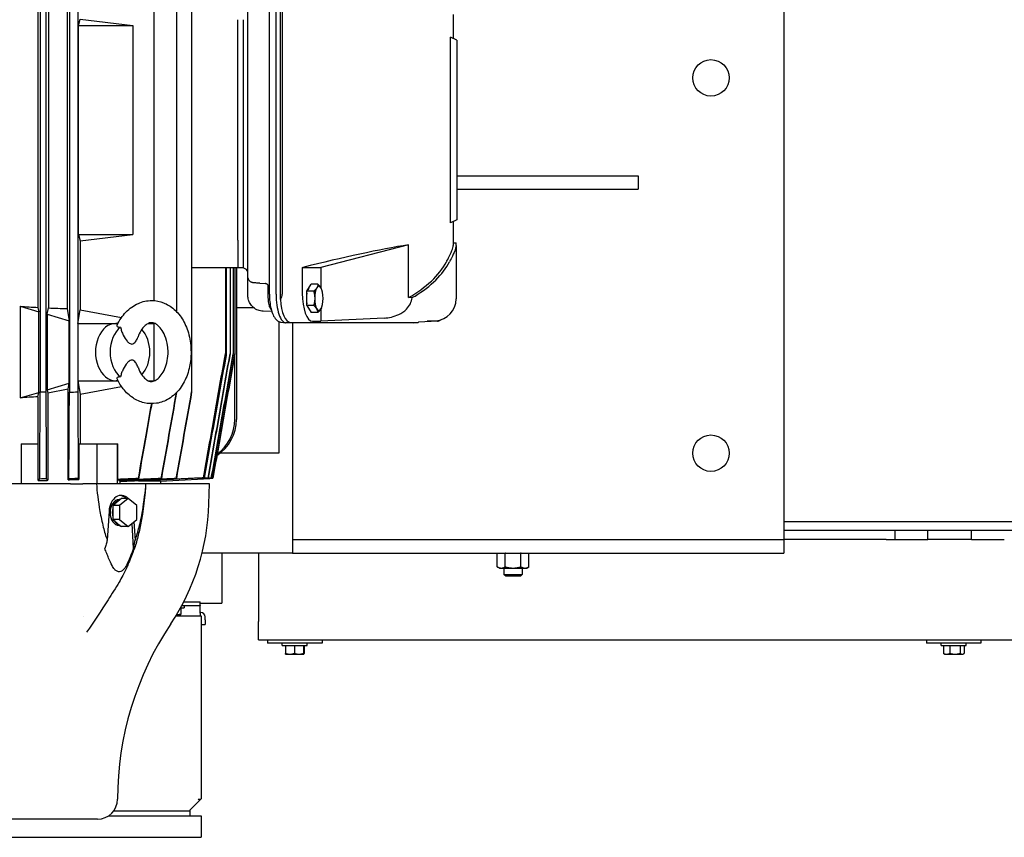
# Model space of a CAD drawing. Header units: inches. Extents: x 24 to 1128, y -69 to 748.
# Tile 298 of 656: x 423 to 450, y 580 to 603. Entities that reach past the tile are written whole.
import ezdxf

# ---------------------------------------------------------------- set-up
doc = ezdxf.new("R2010")
doc.units = ezdxf.units.IN
doc.header["$LTSCALE"] = 32
doc.header["$MEASUREMENT"] = 0
doc.layers.add('Dimension (ANSI)', color=7, linetype='Continuous', lineweight=25)
doc.layers.add('Visible (ANSI)', color=7, linetype='Continuous', lineweight=30)
doc.styles.add('Note Text (ANSI)', font='tahoma.ttf')
doc.dimstyles.new('SB Fraction-16 (ANSI)', dxfattribs={"dimscale": 32, "dimtxt": 0.125, "dimasz": 0.098425, "dimexe": 0.125, "dimexo": 0.0625, "dimgap": 0.031496, "dimtad": 0, "dimtih": 1, "dimtoh": 1, "dimdec": 4, "dimrnd": 1e-08, "dimzin": 0, "dimdsep": 46, "dimlunit": 5, "dimtxsty": 'Note Text (ANSI)', "dimcen": 0.09, "dimdle": 0.393701, "dimclrd": 256, "dimclre": 256, "dimclrt": 256, "dimadec": 0, "dimazin": 3, "dimtfac": 0.96, "dimtofl": 0, "dimtmove": 0, "dimatfit": 3, "dimfxl": 1, "dimfrac": 2, "dimtolj": 1, "dimtzin": 12, "dimlwd": -1, "dimlwe": -1, "dimarcsym": 0})

# ---------------------------------------------------------------- blocks, each defined once
blk = doc.blocks.new('*D18')
at = {"layer": 'Defpoints', "color": 0, "transparency": 16777216}
for p in [(496.281, 687.669), (344.474, 549.669), (496.281, 549.669)]:
    blk.add_point(p, dxfattribs=at)
at = {"layer": 'Dimension (ANSI)', "transparency": 16777216}
for p, q in [((494.281, 687.669), (340.474, 687.669)), ((344.474, 684.519), (344.474, 621.768)), ((344.474, 552.818), (344.474, 615.569)), ((494.281, 549.669), (340.474, 549.669))]:
    blk.add_line(p, q, dxfattribs=at)
for points in [[(343.949, 684.519), (344.999, 684.519), (344.474, 687.669)], [(343.949, 552.818), (344.999, 552.818), (344.474, 549.669)]]:
    blk.add_solid(points, dxfattribs=at)
at = {"layer": 'Dimension (ANSI)', "transparency": 16777216, "insert": (340.372, 620.76), "char_height": 4, "attachment_point": 1, "style": 'Note Text (ANSI)'}
blk.add_mtext('\\A1;138', dxfattribs=at)

msp = doc.modelspace()

# ---------------------------------------------------------------- linework, layer by layer
at = {"layer": 'Visible (ANSI)'}
for p, q in [((443.96813, 609.41853), (443.96813, 588.04353)), ((423.53656, 606.87142), (423.53656, 592.47548)), ((423.68863, 606.86734), (423.68863, 592.47956)), ((424.33797, 606.87692), (424.33797, 592.46998)), ((427.28484, 606.86734), (427.28484, 594.68036)), ((427.69693, 606.86727), (427.69693, 592.47963)), ((424.56608, 604.98841), (424.56608, 594.35849)), ((426.65592, 604.98841), (426.65592, 594.98664)), ((423.47168, 604.54823), (423.47168, 594.79867)), ((423.7609, 604.56294), (423.7609, 594.78396)), ((424.27271, 604.57876), (424.27271, 594.76814)), ((430.13552, 595.01697), (430.13552, 604.32993)), ((429.83449, 595.16558), (429.83449, 604.18133)), ((430.01677, 595.16558), (430.01677, 604.18133)), ((430.18651, 604.1812), (430.18651, 595.1657)), ((429.24372, 595.64059), (429.24372, 603.70631)), ((424.58623, 602.54747), (424.6366, 602.72103)), ((424.6366, 602.72103), (426.079, 602.54747)), ((428.96813, 596.64275), (428.96813, 602.70415)), ((429.11503, 602.70415), (429.11503, 596.64275)), ((434.88601, 602.84494), (434.88601, 602.1892)), ((424.58623, 596.79944), (424.58623, 602.54747)), ((424.58623, 602.54747), (426.079, 602.54747)), ((426.079, 602.54747), (426.079, 596.79944)), ((434.80739, 597.12104), (434.80739, 602.22586)), ((434.98444, 602.1433), (434.80739, 602.22586)), ((434.98444, 602.1433), (434.98444, 597.2036)), ((434.98444, 598.41853), (439.96813, 598.41853)), ((439.96813, 598.41853), (439.96813, 598.04353)), ((434.98444, 598.04353), (439.96813, 598.04353)), ((434.98444, 597.2036), (434.80739, 597.12104)), ((434.88601, 597.1577), (434.88601, 596.50196)), ((424.58623, 596.79944), (424.6366, 596.62587)), ((424.58623, 596.79944), (426.079, 596.79944)), ((424.6366, 596.62587), (426.079, 596.79944)), ((424.6366, 596.62587), (424.6366, 594.72773)), ((428.96813, 596.64275), (428.96813, 596.50534)), ((428.96813, 596.50534), (428.96813, 595.89392)), ((433.65443, 596.51917), (431.24786, 595.89392)), ((433.65443, 595.06896), (433.65443, 596.51917)), ((434.88601, 596.57029), (434.96475, 596.57029)), ((434.96475, 596.50196), (434.96475, 596.57029)), ((434.96475, 596.50196), (434.96475, 595.11483)), ((427.69693, 595.89392), (428.96813, 595.89392)), ((428.62577, 595.89392), (428.62577, 593.53059)), ((428.64302, 595.89392), (428.64302, 593.48096)), ((428.75247, 595.89392), (428.75247, 593.52622)), ((428.84024, 595.89392), (428.84024, 593.52304)), ((428.88394, 595.89392), (428.88394, 593.52127)), ((428.92876, 595.89392), (428.92876, 591.7207)), ((428.96813, 595.89392), (428.96813, 595.88171)), ((429.11503, 595.88171), (428.96813, 595.88171)), ((429.17176, 595.85762), (429.11503, 595.88171)), ((430.73805, 595.89392), (430.75216, 595.89747)), ((430.73805, 595.89392), (431.24786, 595.89392)), ((430.73805, 595.89392), (430.73805, 595.19286)), ((431.24786, 595.89392), (431.24786, 595.34336)), ((429.24372, 595.12565), (429.24372, 595.64059)), ((429.56718, 595.4628), (429.72742, 595.45375)), ((429.80426, 595.0666), (429.80426, 595.36723)), ((430.86532, 595.24067), (430.97978, 595.43388)), ((431.16626, 595.43388), (430.97978, 595.43388)), ((431.26651, 595.30724), (431.26512, 595.31054)), ((430.86532, 594.85426), (430.86532, 595.24067)), ((431.05181, 595.24067), (430.86532, 595.24067)), ((433.7545, 595.06396), (433.65443, 595.06896)), ((434.96475, 595.11483), (434.96475, 595.02999)), ((422.98279, 594.83167), (422.98279, 592.31051)), ((422.98279, 594.83167), (423.49296, 594.6792)), ((423.47168, 594.79867), (423.49296, 594.6792)), ((423.7275, 594.60911), (423.7609, 594.78396)), ((424.27271, 594.76814), (424.33327, 594.42807)), ((428.92876, 594.79353), (429.39834, 594.79353)), ((430.86532, 594.85426), (430.97978, 594.66105)), ((431.05181, 594.85426), (430.86532, 594.85426)), ((431.26651, 594.7877), (431.26512, 594.7844)), ((423.49296, 592.46298), (423.49296, 594.6792)), ((423.7275, 594.60911), (423.7275, 592.53307)), ((423.7275, 594.60911), (424.33327, 594.42807)), ((424.56608, 594.35849), (424.6366, 594.72773)), ((424.6366, 594.72773), (425.77004, 594.52048)), ((429.90075, 594.68252), (429.66175, 594.69157)), ((431.16626, 594.66105), (430.97978, 594.66105)), ((431.24786, 594.75157), (431.24786, 594.41849)), ((432.98483, 594.50676), (431.24786, 594.41849)), ((424.33327, 592.71411), (424.33327, 594.42807)), ((424.56608, 594.35849), (425.611, 594.35849)), ((424.56608, 594.35849), (424.56608, 592.78369)), ((425.611, 594.35849), (425.67174, 594.35849)), ((425.67073, 594.35655), (425.62558, 594.35822)), ((426.5041, 594.35849), (426.65592, 594.35849)), ((426.56071, 594.3759), (426.65592, 594.35849)), ((426.65592, 594.36743), (426.65592, 594.35849)), ((426.65592, 594.35849), (426.65592, 592.78369)), ((430.09313, 594.4109), (430.09313, 590.79353)), ((430.15998, 594.39171), (430.27578, 594.37875)), ((433.79822, 594.37818), (430.28608, 594.37818)), ((430.41201, 594.38858), (433.9249, 594.38858)), ((430.46813, 594.37818), (430.46813, 588.04353)), ((431.01951, 594.41849), (431.24786, 594.41849)), ((434.45635, 594.41864), (433.93015, 594.38872)), ((434.16829, 594.41849), (434.40325, 594.43301)), ((434.45111, 594.41849), (434.16829, 594.41849)), ((428.62577, 593.52815), (428.62577, 593.53059)), ((428.75247, 593.52444), (428.75247, 593.52622)), ((428.84024, 593.52197), (428.84024, 593.52304)), ((428.88134, 591.7207), (428.88134, 593.50617)), ((428.88394, 593.52091), (428.88394, 593.52127)), ((423.7275, 592.53307), (424.33327, 592.71411)), ((424.30378, 592.54852), (424.33327, 592.71411)), ((424.56608, 592.78369), (425.611, 592.78369)), ((424.56608, 592.78369), (424.6366, 592.41445)), ((424.56608, 592.78369), (424.56608, 592.47724)), ((424.6366, 592.41445), (425.77006, 592.6217)), ((425.611, 592.78369), (425.67175, 592.78369)), ((425.67074, 592.78563), (425.62558, 592.78396)), ((426.5041, 592.78369), (426.65592, 592.78369)), ((426.56071, 592.76628), (426.65592, 592.78369)), ((426.65592, 592.78369), (426.65592, 592.77475)), ((422.98279, 592.31051), (423.49296, 592.46298)), ((423.47168, 592.34351), (423.49296, 592.46298)), ((423.47168, 592.34351), (423.47168, 591.0514)), ((423.7275, 592.53307), (423.7441, 592.44618)), ((424.30378, 592.54852), (423.7441, 592.44618)), ((423.7441, 592.44618), (423.7441, 590.04755)), ((424.30378, 590.06436), (424.30378, 592.54852)), ((424.6366, 592.41445), (424.6366, 591.0514)), ((427.69693, 592.47624), (427.69693, 592.47963)), ((423.01607, 591.0514), (423.01607, 589.94904)), ((423.01607, 591.0514), (423.48141, 591.0514)), ((423.48141, 590.04013), (423.48141, 591.0514)), ((424.60063, 591.0514), (425.09268, 591.0514)), ((424.60063, 591.0514), (424.60063, 590.07379)), ((425.09268, 591.0514), (425.09268, 589.94904)), ((425.09268, 591.0514), (425.64946, 591.0514)), ((425.64946, 591.0514), (425.66664, 591.0514)), ((425.64946, 591.0514), (425.64946, 589.94904)), ((425.66664, 590.07379), (425.66664, 591.0514)), ((430.09313, 590.79353), (428.47919, 590.79353)), ((424.36336, 589.94904), (413.57291, 589.94904)), ((424.36336, 589.94904), (424.70675, 589.94904)), ((425.0825, 589.94904), (424.70675, 589.94904)), ((426.43913, 589.94904), (425.0825, 589.94904)), ((425.69655, 590.04755), (425.69655, 590.06518)), ((425.72197, 590.04085), (425.72197, 589.94904)), ((425.75534, 590.04234), (425.75534, 590.02778)), ((425.75534, 590.02778), (425.91357, 590.02778)), ((426.23932, 590.04319), (426.23932, 590.02778)), ((426.84215, 590.02778), (426.23932, 590.02778)), ((426.43913, 589.94904), (426.44072, 589.94904)), ((428.18486, 589.94904), (426.44072, 589.94904)), ((426.84215, 590.02778), (428.19539, 590.0987)), ((426.84215, 590.02778), (426.84215, 589.94904)), ((428.13669, 590.10659), (428.13564, 590.10068)), ((428.15205, 590.10013), (428.23775, 590.1046)), ((428.17042, 589.39786), (428.18486, 589.94904)), ((428.28125, 590.10393), (428.18667, 590.099)), ((428.1872, 590.10196), (428.18667, 590.099)), ((428.19212, 590.09881), (428.28141, 590.10349)), ((428.19544, 590.09898), (428.19539, 590.0987)), ((428.28141, 590.10349), (428.28125, 590.10393)), ((425.57316, 589.39029), (425.52975, 589.35485)), ((425.52975, 589.35485), (425.52975, 589.28396)), ((425.71627, 589.35485), (425.52975, 589.35485)), ((425.72297, 589.51261), (425.57316, 589.39029)), ((425.7295, 589.51794), (425.70513, 589.51794)), ((425.9529, 589.54806), (425.71627, 589.35485)), ((425.71627, 589.35485), (425.71627, 588.96843)), ((425.76638, 589.54806), (425.72297, 589.51261)), ((425.9529, 589.54806), (425.76638, 589.54806)), ((426.18953, 589.35485), (425.9529, 589.54806)), ((426.18953, 588.96843), (426.18953, 589.35485)), ((425.42802, 589.20282), (425.37847, 588.40188)), ((425.52975, 589.28396), (425.52975, 589.03932)), ((425.52975, 589.03932), (425.52975, 588.96843)), ((425.52975, 588.96843), (425.57316, 588.93299)), ((425.71627, 588.96843), (425.52975, 588.96843)), ((425.57316, 588.93299), (425.72297, 588.81067)), ((425.71627, 588.96843), (425.9529, 588.77522)), ((425.72297, 588.81067), (425.76638, 588.77522)), ((425.9529, 588.77522), (426.18953, 588.96843)), ((426.10134, 588.17787), (426.05902, 588.86187)), ((426.11202, 588.90515), (426.14316, 588.40188)), ((443.96813, 588.91853), (496.28063, 588.91853)), ((425.7295, 588.80534), (425.70513, 588.80534)), ((425.9529, 588.77522), (425.76638, 588.77522)), ((496.28063, 588.66853), (443.96813, 588.66853)), ((447.03063, 588.41853), (447.03063, 588.66853)), ((447.93115, 588.41853), (447.93115, 588.66853)), ((449.13011, 588.41853), (449.13011, 588.66853)), ((430.46813, 588.41853), (443.96813, 588.41853)), ((446.78063, 588.41853), (443.96813, 588.41853)), ((443.96813, 588.41853), (443.96813, 588.04353)), ((446.78063, 588.41853), (447.03063, 588.41853)), ((447.03063, 588.41853), (447.93115, 588.41853)), ((449.13011, 588.41853), (447.93115, 588.41853)), ((449.13011, 588.41853), (450.03063, 588.41853)), ((430.46813, 588.04353), (427.9847, 588.04353)), ((428.53063, 588.04353), (428.53063, 587.16853)), ((429.53063, 588.04353), (429.53063, 586.16853)), ((430.46813, 588.04353), (443.96813, 588.04353)), ((436.10159, 588.04353), (436.09762, 588.04124)), ((436.09762, 587.67022), (436.09762, 588.04124)), ((436.31413, 587.67022), (436.31413, 588.04124)), ((436.74714, 587.67022), (436.74714, 588.04124)), ((436.95967, 588.04353), (436.96365, 588.04124)), ((436.96365, 587.67022), (436.96365, 588.04124)), ((436.15563, 587.63673), (436.09762, 587.67022)), ((436.15563, 587.63673), (436.20587, 587.63673)), ((436.20587, 587.63673), (436.53063, 587.63673)), ((436.28063, 587.63673), (436.28063, 587.4643)), ((436.28063, 587.4643), (436.78063, 587.4643)), ((436.32782, 587.41853), (436.28063, 587.4643)), ((436.53063, 587.63673), (436.85539, 587.63673)), ((436.73344, 587.41853), (436.78063, 587.4643)), ((436.78063, 587.63673), (436.78063, 587.4643)), ((436.85539, 587.63673), (436.90563, 587.63673)), ((436.90563, 587.63673), (436.96365, 587.67022)), ((436.73344, 587.41853), (436.32782, 587.41853)), ((428.53063, 587.16853), (428.53063, 586.66853)), ((427.47931, 586.70696), (427.92985, 586.70696)), ((427.92985, 586.60853), (427.92985, 586.70696)), ((427.92985, 586.66853), (428.53063, 586.66853)), ((427.39321, 586.54603), (427.49313, 586.54603)), ((427.39321, 586.54603), (427.39906, 586.54603)), ((427.39906, 586.54603), (427.39906, 586.37759)), ((427.39906, 586.54603), (427.39963, 586.54603)), ((427.39963, 586.54603), (427.4002, 586.54603)), ((427.39963, 586.54603), (427.39963, 586.54603)), ((427.4002, 586.54603), (427.4002, 586.37759)), ((427.42737, 586.60853), (427.92985, 586.60853)), ((427.49313, 586.60853), (427.49313, 586.54603)), ((427.92985, 586.60853), (427.92985, 586.60195)), ((427.92985, 586.39781), (427.92985, 586.60195)), ((427.94667, 586.41794), (427.92985, 586.41794)), ((427.92985, 586.39781), (427.92985, 586.32005)), ((424.72361, 586.31951), (424.72361, 586.31951)), ((427.96725, 586.31951), (427.2614, 586.31951)), ((427.28472, 586.35803), (427.28927, 586.35803)), ((427.28927, 586.35803), (427.39963, 586.35803)), ((427.39963, 586.35803), (427.39963, 586.35803)), ((427.39963, 586.35803), (427.39964, 586.35803)), ((427.92985, 586.32005), (427.92985, 586.31951)), ((427.96725, 581.30337), (427.96725, 586.31951)), ((428.06567, 586.21551), (428.06567, 586.29894)), ((428.06567, 586.21551), (428.06567, 586.08551)), ((429.53063, 585.66853), (429.53063, 586.16853)), ((427.96725, 586.08551), (428.06567, 586.08551)), ((429.53063, 585.66853), (467.53063, 585.66853)), ((429.78038, 585.66853), (429.78038, 585.56853)), ((431.28038, 585.56853), (429.78038, 585.56853)), ((430.18663, 585.50603), (430.18663, 585.56853)), ((430.87413, 585.50603), (430.87413, 585.56853)), ((431.28038, 585.66853), (431.28038, 585.56853)), ((447.88942, 585.66853), (447.88942, 585.56853)), ((449.38942, 585.56853), (447.88942, 585.56853)), ((448.29663, 585.50603), (448.29663, 585.56853)), ((448.98413, 585.50603), (448.98413, 585.56853)), ((449.38942, 585.66853), (449.38942, 585.56853)), ((430.18663, 585.50603), (430.87413, 585.50603)), ((430.2755, 585.50603), (430.39791, 585.50603)), ((430.2755, 585.50603), (430.2755, 585.29335)), ((430.28038, 585.50603), (430.28038, 585.50603)), ((430.39791, 585.50603), (430.52032, 585.50603)), ((430.52032, 585.50603), (430.64776, 585.50603)), ((430.52032, 585.50603), (430.52032, 585.29335)), ((430.64776, 585.50603), (430.7752, 585.50603)), ((430.7752, 585.50603), (430.7752, 585.29335)), ((430.7752, 585.50603), (430.78023, 585.50603)), ((430.78023, 585.50603), (430.78526, 585.50603)), ((430.78038, 585.50603), (430.78038, 585.50603)), ((430.78526, 585.50603), (430.78526, 585.29335)), ((448.29663, 585.50603), (448.98413, 585.50603)), ((448.35493, 585.50603), (448.44494, 585.50603)), ((448.35493, 585.50603), (448.35493, 585.29335)), ((448.39038, 585.50603), (448.39038, 585.50603)), ((448.44494, 585.50603), (448.53494, 585.50603)), ((448.53494, 585.50603), (448.53494, 585.29335)), ((448.53494, 585.50603), (448.67766, 585.50603)), ((448.67766, 585.50603), (448.82038, 585.50603)), ((448.82038, 585.50603), (448.82038, 585.29335)), ((448.82038, 585.50603), (448.87311, 585.50603)), ((448.87311, 585.50603), (448.92583, 585.50603)), ((448.89038, 585.50603), (448.89038, 585.50603)), ((448.92583, 585.50603), (448.92583, 585.29335)), ((430.28038, 585.27103), (430.28023, 585.27111)), ((430.28038, 585.27103), (430.39791, 585.27103)), ((430.39791, 585.27103), (430.64776, 585.27103)), ((430.64776, 585.27103), (430.78023, 585.27103)), ((430.78023, 585.27103), (430.78038, 585.27103)), ((430.78038, 585.27103), (430.78053, 585.27111)), ((448.39038, 585.27103), (448.37183, 585.28174)), ((448.39038, 585.27103), (448.44494, 585.27103)), ((448.44494, 585.27103), (448.67766, 585.27103)), ((448.67766, 585.27103), (448.87311, 585.27103)), ((448.87311, 585.27103), (448.89038, 585.27103)), ((448.89038, 585.27103), (448.90894, 585.28174)), ((427.64481, 580.98093), (427.94279, 581.27891)), ((427.88373, 581.27891), (427.8722, 581.26738)), ((427.90004, 581.29522), (427.88373, 581.27891)), ((427.94279, 581.27891), (427.88373, 581.27891)), ((427.94279, 581.27891), (427.96725, 581.30337)), ((427.64481, 580.98093), (427.64481, 580.95647)), ((425.10987, 580.73644), (412.8264, 580.73644)), ((425.41609, 580.82934), (427.96194, 580.82934)), ((427.64481, 580.95647), (425.55048, 580.95647)), ((427.64481, 580.95647), (427.64481, 580.82934)), ((427.96194, 580.82934), (427.96194, 580.23879)), ((420.1273, 580.23879), (427.96194, 580.23879))]:
    msp.add_line(p, q, dxfattribs=at)
for centre in [(441.96813, 601.10603), (441.96813, 590.79353)]:
    msp.add_circle(centre, 0.5, dxfattribs=at)
for centre, radius, start, end in [((429.12561, 595.7489), 0.11811, 0, 67), ((417.31196, 827.20179), 234.80882, 271.5190435, 271.5561653), ((415.74927, 865.74567), 273.41062, 271.8001385, 271.8479665), ((421.95221, 589.56069), 6.22034, 326.225901, 358.5), ((427.94667, 586.29894), 0.119, 0, 90), ((434.32246, 581.28762), 8.66142, 146.225901, 180), ((425.10987, 581.28762), 0.55118, 270, 0)]:
    msp.add_arc(centre, radius, start, end, dxfattribs=at)
for centre, major_axis, ratio, start_param, end_param in [((429.13349, 596.77204), (-0.01835, -0.89036), 0.01792426, 4.858483, 5.56724606), ((430.75216, 595.51863), (-4.13287, -1.0489), 0.08613948, 3.91222449, 4.69053083), ((429.13349, 596.77204), (-0.01835, -0.89036), 0.01792426, 5.56724606, 6.27600912), ((430.75216, 596.74993), (-4.13386, 0), 0.57103242, 2.34910267, 2.84150954), ((430.75216, 596.74993), (-4.2126, 0), 0.57103242, 2.39218261, 2.8472881), ((429.72436, 595.61954), (-0.00453, 0.16581), 0.32421036, 3.11439165, 3.11450428), ((429.85013, 595.53375), (-0.07517, -0.1011), 0.00689608, 6.28225128, 6.28336823), ((430.95758, 595.04747), (0, 0.30709), 0.34202014, 0.34487504, 0.70232251), ((431.19435, 595.04747), (0, 0.33465), 0.34202014, 0.52359878, 1.57079633), ((431.19435, 595.04747), (0, 0.33465), 0.34202014, 5.75958653, 6.80678408), ((431.19435, 595.04747), (0, -0.33465), 0.34202014, 1.57079633, 2.61799388), ((430.28608, 595.16558), (0, -0.7874), 0.34202014, 4.71238898, 6.28318531), ((427.24789, 595.02098), (-2.93833, -0.1559), 0.26757479, 2.94084477, 3.12739723), ((431.02464, 595.20698), (-0.00591, -0.78848), 0.36339547, 4.73301392, 6.28590934), ((430.95758, 595.04747), (0, 0.30709), 0.34202014, 1.0725023, 2.06909035), ((431.19435, 595.04747), (0, 0.33465), 0.34202014, 1.57079633, 2.61799388), ((431.19435, 595.04747), (0, -0.33465), 0.34202014, 0.52359878, 1.57079633), ((418.96813, 596.87572), (-7.86896, 1.54437), 0.18267581, 2.14165677, 2.21551551), ((418.96813, 596.87572), (-7.86896, 1.54437), 0.18267581, 2.26103047, 2.34581184), ((430.41714, 595.17706), (0.00591, 0.78848), 0.36339547, 1.77797373, 3.14431669), ((430.95758, 595.04747), (0, -0.30709), 0.34202014, 5.5808628, 5.93831026), ((434.3742, 595.02258), (0.41622, 0.42423), 0.98752761, 3.97292895, 5.49452572), ((431.19435, 595.04747), (0, -0.33465), 0.34202014, 5.75958653, 6.80678408), ((434.45037, 595.20698), (0.00084, -0.78848), 0.34201852, 0.63917189, 0.63917411), ((425.611, 593.57109), (0, -0.7874), 0.70710678, 3.14159265, 6.28318531), ((426.00075, 593.57109), (0, 0.77297), 0.70710678, 0.48555362, 2.65603904), ((425.611, 593.57109), (0, 0.7874), 0.70710678, 6.25699639, 6.28318531), ((433.79822, 595.16558), (0, -0.7874), 0.34202014, 0, 0.16271096), ((433.92417, 595.17706), (0.00084, -0.78848), 0.34201852, 6.28282246, 6.30226469), ((434.45037, 595.20698), (0.00084, -0.78848), 0.34201852, 6.28282246, 6.59102405), ((426.00075, 593.57109), (0, -0.77297), 0.70710678, 0.6356983, 2.50590151), ((427.61046, 593.5124), (-1.16512, 0.03584), 0.00058346, 3.62326477, 3.6684693), ((425.611, 593.57109), (0, -0.7874), 0.70710678, 0, 0.02618892), ((418.96813, 590.26646), (-7.86896, -1.54437), 0.18267581, 4.0676698, 4.14152854), ((427.74726, 591.7207), (-1.18151, 0), 0.99965732, 2.14806146, 3.14159265), ((427.69902, 591.7207), (-1.18232, 0), 0.99897186, 2.20404354, 3.14159265), ((417.37538, 823.44982), (-233.65248, 13.34579), 0.99743829, 1.65397313, 1.65474895), ((410.18103, 823.44982), (16.71382, -233.43573), 0.00407914, 6.25614296, 6.25691878), ((398.61195, 798.80119), (28.6813, -208.75665), 0.00219871, 6.26047447, 6.26133594), ((375.71068, 776.9195), (52.32202, -186.83099), 0.00103872, 6.26627345, 6.26727458), ((371.92962, 763.35213), (56.22475, -173.25602), 0.00039213, 6.27064436, 6.27171053), ((369.82059, 754.1995), (58.41857, -164.09856), 0.00008476, 6.27535999, 6.27647476), ((425.76081, 589.16164), (0, 0.47244), 0.70710678, 5.66826771, 7.76671517), ((425.70513, 589.16164), (0, 0.47244), 0.70710678, 5.67016298, 6.19975522), ((425.70513, 589.16164), (0, 0.3563), 0.70710678, 0, 3.14159265), ((425.76638, 589.16164), (0, 0.3563), 0.70710678, 0.17317268, 0.87402487), ((425.76638, 589.16164), (0, -0.3563), 0.70710678, 4.36196288, 5.06281508), ((425.76638, 589.16164), (0, -0.3563), 0.70710678, 5.40916043, 6.11001263)]:
    msp.add_ellipse(centre, major_axis=major_axis, ratio=ratio, start_param=start_param, end_param=end_param, dxfattribs=at)
for points, knots in [([(434.70128, 596.05215), (434.70555, 596.06003), (434.70976, 596.06783), (434.77614, 596.1915), (434.82321, 596.2881), (434.87319, 596.41879), (434.88559, 596.46564), (434.88601, 596.50076), (434.88601, 596.50136), (434.88601, 596.50196)], [-19.11534146, -19.11534146, -19.11534146, -19.11534146, -18.99524132, -18.99524132, -17.1908086, -17.1908086, -15.85962364, -15.85962364, -15.83630379, -15.83630379, -15.83630379, -15.83630379]), ([(434.96475, 596.50196), (434.96471, 596.47412), (434.95695, 596.43792), (434.92451, 596.34084), (434.89636, 596.27622), (434.83932, 596.15883), (434.81313, 596.10776), (434.78363, 596.05215)], [-37.07562543, -37.07562543, -37.07562543, -37.07562543, -36.00645193, -36.00645193, -34.68959629, -34.68959629, -33.83603412, -33.83603412, -33.83603412, -33.83603412]), ([(429.56718, 595.4628), (429.53976, 595.46435), (429.51381, 595.46591), (429.46821, 595.46886), (429.44817, 595.47028), (429.41523, 595.47292), (429.40435, 595.47375), (429.38643, 595.47635), (429.38227, 595.477), (429.37393, 595.47875), (429.37062, 595.47952), (429.36258, 595.48167), (429.35768, 595.48319), (429.34639, 595.48731), (429.33991, 595.49013), (429.32307, 595.49879), (429.31293, 595.50548), (429.29087, 595.52373), (429.27953, 595.53647), (429.26073, 595.5654), (429.25336, 595.58216), (429.24549, 595.61284), (429.24372, 595.62676), (429.24372, 595.64059)], [0.00003514, 0.00003514, 0.00003514, 0.00003514, 0.2252738, 0.2252738, 0.45485107, 0.45485107, 0.69628572, 0.69628572, 0.7564917, 0.7564917, 0.78895244, 0.78895244, 0.83064854, 0.83064854, 0.88519848, 0.88519848, 0.97695667, 0.97695667, 1.10408229, 1.10408229, 1.24012158, 1.24012158, 1.34549821, 1.34549821, 1.34549821, 1.34549821]), ([(429.80227, 595.3905), (429.8012, 595.39655), (429.79913, 595.40272), (429.79308, 595.41422), (429.78901, 595.41972), (429.78142, 595.42746), (429.77827, 595.43019), (429.77496, 595.43265)], [0, 0, 0, 0, 0.051649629, 0.051649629, 0.103195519, 0.103195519, 0.134650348, 0.134650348, 0.134650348, 0.134650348]), ([(429.88639, 594.73128), (429.88099, 594.73851), (429.87599, 594.74603), (429.85505, 594.78101), (429.84272, 594.81154), (429.82055, 594.88712), (429.81211, 594.93521), (429.80544, 595.01167), (429.80426, 595.03921), (429.80426, 595.0666)], [0.313453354, 0.313453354, 0.313453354, 0.313453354, 0.401030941, 0.401030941, 0.709967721, 0.709967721, 1.098332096, 1.098332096, 1.306997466, 1.306997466, 1.306997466, 1.306997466]), ([(429.83449, 595.16558), (429.83449, 595.09485), (429.83821, 595.02415), (429.85293, 594.88817), (429.8639, 594.82293), (429.89291, 594.70234), (429.91084, 594.64704), (429.95508, 594.54843), (429.98094, 594.5048), (430.03387, 594.44923), (430.05411, 594.43231), (430.10209, 594.40511), (430.13015, 594.39505), (430.15998, 594.39171)], [4.71238898, 4.71238898, 4.71238898, 4.71238898, 5.01889542, 5.01889542, 5.32540185, 5.32540185, 5.63190829, 5.63190829, 5.93841472, 5.93841472, 6.09166794, 6.09166794, 6.24492116, 6.24492116, 6.24492116, 6.24492116]), ([(432.98483, 594.50676), (433.1147, 594.51336), (433.25776, 594.54052), (433.46863, 594.64108), (433.54198, 594.69046), (433.64503, 594.7963), (433.68107, 594.84571), (433.73265, 594.95175), (433.74883, 595.00701), (433.7545, 595.06396)], [0.00000021, 0.00000021, 0.00000021, 0.00000021, 0.99464053, 0.99464053, 1.58301663, 1.58301663, 1.99047802, 1.99047802, 2.37536891, 2.37536891, 2.37536891, 2.37536891]), ([(433.7545, 595.06396), (433.76863, 595.0717), (433.78256, 595.07954), (433.80978, 595.09531), (433.82309, 595.10324), (433.83616, 595.11127)], [-0.31896318, -0.31896318, -0.31896318, -0.31896318, -0.158496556, -0.158496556, 0, 0, 0, 0]), ([(425.64595, 594.30655), (425.70987, 594.44166), (425.79297, 594.56561), (425.98941, 594.77064), (426.10586, 594.85474), (426.34764, 594.96085), (426.4747, 594.98842), (426.71076, 594.98848), (426.82276, 594.96669), (426.97619, 594.90619), (427.02487, 594.88183), (427.07127, 594.85356)], [0, 0, 0, 0, 1.19217119, 1.19217119, 2.38056754, 2.38056754, 3.46946209, 3.46946209, 4.4431177, 4.4431177, 4.91720331, 4.91720331, 4.91720331, 4.91720331]), ([(427.07127, 594.85356), (427.17476, 594.79049), (427.26788, 594.70702), (427.43029, 594.50739), (427.49999, 594.38701), (427.60915, 594.11914), (427.64817, 593.96674), (427.67573, 593.73258), (427.67985, 593.65172), (427.67985, 593.57109)], [0, 0, 0, 0, 1.05742898, 1.05742898, 2.17878238, 2.17878238, 3.37570981, 3.37570981, 3.9901174, 3.9901174, 3.9901174, 3.9901174]), ([(429.66175, 594.69157), (429.61381, 594.69339), (429.56557, 594.70338), (429.47542, 594.73852), (429.4324, 594.76424), (429.35871, 594.82757), (429.32683, 594.86575), (429.28579, 594.93649), (429.2723, 594.96737), (429.26258, 594.99925)], [0.0000264, 0.0000264, 0.0000264, 0.0000264, 0.3778871, 0.3778871, 0.75898764, 0.75898764, 1.13282172, 1.13282172, 1.38753073, 1.38753073, 1.38753073, 1.38753073]), ([(425.64595, 594.30653), (425.6436, 594.30156), (425.6427, 594.29648), (425.64495, 594.28183), (425.65264, 594.27289), (425.67571, 594.26232), (425.68678, 594.25933), (425.71343, 594.25539), (425.72895, 594.25458), (425.74566, 594.25472)], [-0.723131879, -0.723131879, -0.723131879, -0.723131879, -0.58911018, -0.58911018, -0.329876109, -0.329876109, -0.169082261, -0.169082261, -0.000001, -0.000001, -0.000001, -0.000001]), ([(425.74566, 594.25472), (425.75168, 594.21781), (425.76095, 594.18117), (425.78478, 594.10869), (425.79956, 594.0728), (425.84895, 593.97167), (425.88762, 593.91407), (425.92494, 593.87154)], [-0.973242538, -0.973242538, -0.973242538, -0.973242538, -0.734165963, -0.734165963, -0.486649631, -0.486649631, 0, 0, 0, 0]), ([(426.72013, 594.33742), (426.68041, 594.36163), (426.64514, 594.37281), (426.57896, 594.38127), (426.5485, 594.3774), (426.48332, 594.34977), (426.45245, 594.33112), (426.37954, 594.267), (426.33634, 594.21511), (426.27075, 594.10328), (426.24524, 594.0481), (426.22432, 593.98859)], [0, 0, 0, 0, 0.68616306, 0.68616306, 1.51835895, 1.51835895, 2.09476164, 2.09476164, 2.80729168, 2.80729168, 3.33890576, 3.33890576, 3.33890576, 3.33890576]), ([(427.04985, 593.57109), (427.04985, 593.63089), (427.04537, 593.6911), (427.02302, 593.84444), (426.99804, 593.9369), (426.93605, 594.08764), (426.90055, 594.1507), (426.82548, 594.25175), (426.78503, 594.29153), (426.73834, 594.32578), (426.72911, 594.33195), (426.72013, 594.33742)], [0, 0, 0, 0, 0.45567611, 0.45567611, 1.19157424, 1.19157424, 1.8233671, 1.8233671, 2.43874415, 2.43874415, 2.59379912, 2.59379912, 2.59379912, 2.59379912]), ([(425.92494, 593.87154), (425.94254, 593.85149), (425.96177, 593.8326), (425.99756, 593.80694), (426.01422, 593.79826), (426.04818, 593.7905), (426.06435, 593.79144), (426.10144, 593.80412), (426.11978, 593.81851), (426.15904, 593.85841), (426.18131, 593.89208), (426.20841, 593.94737), (426.21677, 593.96711), (426.22432, 593.98859)], [-2.41020372, -2.41020372, -2.41020372, -2.41020372, -2.13651074, -2.13651074, -1.91750584, -1.91750584, -1.7034894, -1.7034894, -1.41720695, -1.41720695, -0.96287004, -0.96287004, -0.74621757, -0.74621757, -0.74621757, -0.74621757]), ([(426.72013, 592.80476), (426.75636, 592.82684), (426.79735, 592.86126), (426.87306, 592.95057), (426.90885, 593.00543), (426.96988, 593.13011), (426.99571, 593.20162), (427.03368, 593.35544), (427.04576, 593.44043), (427.04955, 593.5401), (427.04985, 593.55559), (427.04985, 593.57109)], [0, 0, 0, 0, 0.62577851, 0.62577851, 1.22489828, 1.22489828, 1.83378124, 1.83378124, 2.47585067, 2.47585067, 2.59392176, 2.59392176, 2.59392176, 2.59392176]), ([(427.67985, 593.57109), (427.67985, 593.43664), (427.66772, 593.30111), (427.60928, 593.02493), (427.55949, 592.88302), (427.42508, 592.6255), (427.33747, 592.50744), (427.18417, 592.36578), (427.1294, 592.32405), (427.07127, 592.28862)], [0, 0, 0, 0, 1.02447983, 1.02447983, 2.19054579, 2.19054579, 3.39614252, 3.39614252, 3.99011472, 3.99011472, 3.99011472, 3.99011472]), ([(428.02194, 590.11432), (428.12254, 590.68369), (428.22317, 591.2531), (428.42444, 592.39183), (428.5251, 592.96123), (428.62577, 593.53059)], [0, 0, 0, 0, 4.40589801, 4.40589801, 8.81178932, 8.81178932, 8.81178932, 8.81178932]), ([(428.62577, 593.52815), (428.52524, 592.9587), (428.42474, 592.3892), (428.22383, 591.25028), (428.12339, 590.68077), (428.02299, 590.1113)], [0, 0, 0, 0, 4.40634157, 4.40634157, 8.81268397, 8.81268397, 8.81268397, 8.81268397]), ([(428.64302, 593.48096), (428.54235, 592.91815), (428.44162, 592.35519), (428.24014, 591.22961), (428.13934, 590.66665), (428.03853, 590.10387)], [-8.71346196, -8.71346196, -8.71346196, -8.71346196, -4.35672022, -4.35672022, -0.00000039, -0.00000039, -0.00000039, -0.00000039]), ([(428.1491, 590.10946), (428.24965, 590.67891), (428.35021, 591.2484), (428.55132, 592.38729), (428.6519, 592.95678), (428.75247, 593.52622)], [0, 0, 0, 0, 4.40638173, 4.40638173, 8.81275482, 8.81275482, 8.81275482, 8.81275482]), ([(428.75247, 593.52444), (428.65201, 592.95494), (428.55155, 592.38536), (428.3507, 591.24636), (428.25028, 590.67678), (428.14989, 590.10727)], [0, 0, 0, 0, 4.4066427, 4.4066427, 8.81329098, 8.81329098, 8.81329098, 8.81329098]), ([(428.23726, 590.10593), (428.33776, 590.67545), (428.43825, 591.24497), (428.63924, 592.38401), (428.73974, 592.95353), (428.84024, 593.52304)], [0, 0, 0, 0, 4.40686974, 4.40686974, 8.81373458, 8.81373458, 8.81373458, 8.81373458]), ([(428.84024, 593.52197), (428.73981, 592.95245), (428.63938, 592.38281), (428.43856, 591.24376), (428.33814, 590.67413), (428.23775, 590.1046)], [0, 0, 0, 0, 4.4067915, 4.4067915, 8.81359521, 8.81359521, 8.81359521, 8.81359521]), ([(428.28125, 590.10393), (428.3817, 590.67349), (428.48215, 591.24305), (428.68305, 592.38216), (428.78349, 592.95172), (428.88394, 593.52127)], [0, 0, 0, 0, 4.4070824, 4.4070824, 8.81415958, 8.81415958, 8.81415958, 8.81415958]), ([(428.88394, 593.52091), (428.78352, 592.95134), (428.68309, 592.38177), (428.48225, 591.24263), (428.38183, 590.67306), (428.28141, 590.10349)], [0, 0, 0, 0, 4.40714616, 4.40714616, 8.81429232, 8.81429232, 8.81429232, 8.81429232]), ([(425.92494, 593.27064), (425.88762, 593.22811), (425.84895, 593.17051), (425.79956, 593.06937), (425.78478, 593.03349), (425.76095, 592.961), (425.75168, 592.92437), (425.74566, 592.88746)], [-1.16556423, -1.16556423, -1.16556423, -1.16556423, -0.58274905, -0.58274905, -0.28632126, -0.28632126, -0.000001, -0.000001, -0.000001, -0.000001]), ([(426.22432, 593.15359), (426.21673, 593.17519), (426.20831, 593.19503), (426.18117, 593.25032), (426.15892, 593.28393), (426.11965, 593.32378), (426.10132, 593.33812), (426.06425, 593.35075), (426.04808, 593.35168), (426.01412, 593.34388), (425.99745, 593.33517), (425.9617, 593.3095), (425.94251, 593.29065), (425.92494, 593.27064)], [-1.39409795, -1.39409795, -1.39409795, -1.39409795, -1.21173621, -1.21173621, -0.8318525, -0.8318525, -0.59214813, -0.59214813, -0.41273955, -0.41273955, -0.22903738, -0.22903738, 0, 0, 0, 0]), ([(426.22432, 593.15359), (426.25005, 593.08039), (426.28294, 593.01357), (426.35384, 592.9053), (426.39259, 592.86227), (426.46296, 592.80357), (426.49484, 592.78619), (426.55492, 592.76448), (426.58223, 592.7615), (426.64432, 592.7691), (426.67994, 592.78025), (426.72013, 592.80476)], [0, 0, 0, 0, 0.65391054, 0.65391054, 1.29529149, 1.29529149, 1.90985469, 1.90985469, 2.64449712, 2.64449712, 3.33886941, 3.33886941, 3.33886941, 3.33886941]), ([(425.74566, 592.88746), (425.71823, 592.88769), (425.69433, 592.88531), (425.65584, 592.87282), (425.64843, 592.8636), (425.6422, 592.85014), (425.64258, 592.84278), (425.64595, 592.83564)], [-1.74854985, -1.74854985, -1.74854985, -1.74854985, -1.575458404, -1.575458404, -1.375973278, -1.375973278, -1.164803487, -1.164803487, -1.164803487, -1.164803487]), ([(427.07127, 592.28862), (426.96827, 592.22586), (426.85269, 592.1824), (426.62116, 592.14661), (426.50264, 592.15167), (426.28301, 592.20442), (426.17892, 592.25046), (425.98536, 592.3773), (425.89493, 592.46147), (425.75125, 592.6413), (425.69343, 592.73528), (425.64595, 592.83563)], [0, 0, 0, 0, 1.0523618, 1.0523618, 2.05495692, 2.05495692, 3.01267033, 3.01267033, 4.03459181, 4.03459181, 4.92004917, 4.92004917, 4.92004917, 4.92004917]), ([(423.52186, 590.09282), (423.52431, 590.48994), (423.52676, 590.88706), (423.53166, 591.68128), (423.53411, 592.07838), (423.53656, 592.47548)], [0.00000001, 0.00000001, 0.00000001, 0.00000001, 3.07285421, 3.07285421, 6.14570848, 6.14570848, 6.14570848, 6.14570848]), ([(423.68863, 592.47956), (423.69109, 592.08258), (423.69355, 591.68558), (423.69846, 590.8916), (423.70091, 590.49459), (423.70337, 590.09759)], [0, 0, 0, 0, 3.0722279, 3.0722279, 6.14445907, 6.14445907, 6.14445907, 6.14445907]), ([(424.32327, 590.08821), (424.32572, 590.48519), (424.32816, 590.88215), (424.33306, 591.67608), (424.33551, 592.07303), (424.33797, 592.46998)], [0, 0, 0, 0, 3.07176687, 3.07176687, 6.14353477, 6.14353477, 6.14353477, 6.14353477]), ([(424.56608, 592.47724), (424.56854, 592.08042), (424.571, 591.6836), (424.57592, 590.88994), (424.57838, 590.49311), (424.58084, 590.09627)], [0, 0, 0, 0, 3.07114779, 3.07114779, 6.14230411, 6.14230411, 6.14230411, 6.14230411]), ([(426.86299, 590.09759), (426.93325, 590.49459), (427.00354, 590.8916), (427.14287, 591.67835), (427.21192, 592.0681), (427.28099, 592.45785)], [0, 0, 0, 0, 3.07222542, 3.07222542, 6.08843458, 6.08843458, 6.08843458, 6.08843458]), ([(427.28188, 592.45878), (427.21267, 592.06725), (427.14349, 591.67571), (427.00422, 590.88706), (426.93413, 590.48994), (426.86408, 590.09282)], [0.04307886, 0.04307886, 0.04307886, 0.04307886, 3.07285271, 3.07285271, 6.14569819, 6.14569819, 6.14569819, 6.14569819]), ([(427.27543, 590.09694), (427.34564, 590.49406), (427.41588, 590.89118), (427.55638, 591.68541), (427.62664, 592.08252), (427.69693, 592.47963)], [0, 0, 0, 0, 3.07302923, 3.07302923, 6.14605706, 6.14605706, 6.14605706, 6.14605706]), ([(427.69693, 592.47624), (427.62678, 592.07905), (427.55666, 591.68184), (427.41648, 590.88743), (427.34641, 590.49021), (427.27637, 590.09299)], [0, 0, 0, 0, 3.07352276, 3.07352276, 6.14703966, 6.14703966, 6.14703966, 6.14703966]), ([(426.2334, 590.09627), (426.30376, 590.49311), (426.37415, 590.88994), (426.49585, 591.57576), (426.54715, 591.86475), (426.59847, 592.15373)], [0, 0, 0, 0, 3.07114256, 3.07114256, 5.30768374, 5.30768374, 5.30768374, 5.30768374]), ([(426.59998, 592.15373), (426.54842, 591.8622), (426.49689, 591.57066), (426.37524, 590.88215), (426.30515, 590.48519), (426.23511, 590.08821)], [0.81576355, 0.81576355, 0.81576355, 0.81576355, 3.07176081, 3.07176081, 6.14350714, 6.14350714, 6.14350714, 6.14350714]), ([(424.58084, 590.09627), (424.53791, 590.0949), (424.49498, 590.09355), (424.40913, 590.09086), (424.3662, 590.08953), (424.32327, 590.08821)], [-0.654581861, -0.654581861, -0.654581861, -0.654581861, -0.327309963, -0.327309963, -0.000038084, -0.000038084, -0.000038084, -0.000038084]), ([(425.0825, 589.94904), (425.0937, 589.75998), (425.12945, 589.46645), (425.20193, 589.0496), (425.2322, 588.90093), (425.30021, 588.63554), (425.33577, 588.51893), (425.37847, 588.40188)], [0, 0, 0, 0, 1.44569308, 1.44569308, 2.22353748, 2.22353748, 2.89135003, 2.89135003, 2.89135003, 2.89135003]), ([(426.14316, 588.40188), (426.18585, 588.51893), (426.22142, 588.63554), (426.28942, 588.90093), (426.3197, 589.0496), (426.39218, 589.46645), (426.42792, 589.75998), (426.43913, 589.94904)], [0.000001, 0.000001, 0.000001, 0.000001, 1.00363073, 1.00363073, 2.1726231, 2.1726231, 4.34529929, 4.34529929, 4.34529929, 4.34529929]), ([(426.23511, 590.08821), (426.23483, 590.08953), (426.23454, 590.09086), (426.23398, 590.09355), (426.23369, 590.0949), (426.2334, 590.09627)], [-0.654566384, -0.654566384, -0.654566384, -0.654566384, -0.327294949, -0.327294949, -0.00002352, -0.00002352, -0.00002352, -0.00002352]), ([(428.03853, 590.10387), (428.024, 590.10434), (428.00846, 590.10484), (427.97543, 590.10591), (427.95791, 590.10647), (427.93942, 590.10707)], [-1.52993284, -1.52993284, -1.52993284, -1.52993284, -0.7645741, -0.7645741, -0.000001, -0.000001, -0.000001, -0.000001]), ([(428.13564, 590.10068), (428.12625, 590.10099), (428.11573, 590.10133), (428.09256, 590.10208), (428.07987, 590.1025), (428.0661, 590.10294)], [-1.59960271, -1.59960271, -1.59960271, -1.59960271, -0.79950294, -0.79950294, -0.000001, -0.000001, -0.000001, -0.000001]), ([(428.18667, 590.099), (428.18309, 590.09911), (428.1784, 590.09927), (428.16686, 590.09964), (428.16, 590.09987), (428.15205, 590.10013)], [-1.59269734, -1.59269734, -1.59269734, -1.59269734, -0.79617613, -0.79617613, -0.000001, -0.000001, -0.000001, -0.000001]), ([(426.43324, 589.86667), (426.4004, 589.46645), (426.34391, 589.067), (426.23526, 588.55171), (426.2053, 588.43015), (426.13282, 588.1948), (426.08908, 588.0816), (426.01886, 587.91023), (425.99247, 587.84648), (425.94872, 587.73964), (425.93162, 587.6978), (425.88081, 587.57943), (425.84326, 587.50151), (425.77161, 587.36833), (425.73761, 587.30951), (425.6042, 587.08482), (425.50237, 586.92415), (425.2066, 586.46394), (425.00993, 586.169), (424.81073, 585.87765)], [0, 0, 0, 0, 3.06482204, 3.06482204, 4.01314503, 4.01314503, 4.96226906, 4.96226906, 5.54212049, 5.54212049, 5.8976009, 5.8976009, 6.53681605, 6.53681605, 7.07405458, 7.07405458, 8.6262223, 8.6262223, 11.55070333, 11.55070333, 11.55070333, 11.55070333]), ([(425.37847, 588.40188), (425.36789, 588.36419), (425.35683, 588.32633), (425.33385, 588.25179), (425.32171, 588.21445), (425.30893, 588.17787)], [0.000001, 0.000001, 0.000001, 0.000001, 0.301646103, 0.301646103, 0.603058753, 0.603058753, 0.603058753, 0.603058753]), ([(426.10134, 588.17787), (426.10959, 588.21445), (426.1171, 588.25179), (426.13087, 588.32633), (426.13724, 588.36419), (426.14316, 588.40188)], [0.000001, 0.000001, 0.000001, 0.000001, 0.301847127, 0.301847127, 0.603926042, 0.603926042, 0.603926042, 0.603926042]), ([(426.10134, 588.17787), (426.07568, 588.11078), (426.04157, 588.02703), (425.98932, 587.89944), (425.96553, 587.84199), (425.91743, 587.73421), (425.88975, 587.6792), (425.83772, 587.60665), (425.81522, 587.58188), (425.76742, 587.54745), (425.74325, 587.53705), (425.69418, 587.53193), (425.67084, 587.53638), (425.62462, 587.55825), (425.60287, 587.57569), (425.55439, 587.62778), (425.52987, 587.66642), (425.48029, 587.75932), (425.45246, 587.82353), (425.40052, 587.94919), (425.37987, 587.99969), (425.34661, 588.08166), (425.32714, 588.13025), (425.30893, 588.17787)], [0.000001, 0.000001, 0.000001, 0.000001, 0.58120839, 0.58120839, 1.25941304, 1.25941304, 2.17317132, 2.17317132, 2.75131288, 2.75131288, 3.27268793, 3.27268793, 3.76077283, 3.76077283, 4.27006844, 4.27006844, 5.00405292, 5.00405292, 5.94837267, 5.94837267, 6.33290768, 6.33290768, 6.81499647, 6.81499647, 6.81499647, 6.81499647])]:
    msp.add_open_spline(points, degree=3, knots=knots, dxfattribs=at)
for points in [[(429.74806, 595.44846), (429.74266, 595.4511), (429.73508, 595.45332), (429.72743, 595.45375)], [(429.76782, 595.43757), (429.76144, 595.44159), (429.7548, 595.44519), (429.74804, 595.44849)], [(429.77497, 595.43267), (429.77265, 595.4344), (429.77026, 595.43603), (429.76782, 595.43757)], [(429.80426, 595.36723), (429.80426, 595.3751), (429.80357, 595.38307), (429.80227, 595.3905)], [(429.26256, 594.99932), (429.25001, 595.04052), (429.24372, 595.08263), (429.24372, 595.12565)], [(424.32327, 590.08821), (424.31677, 590.08016), (424.31028, 590.0722), (424.30378, 590.06436)], [(424.60063, 590.07379), (424.59403, 590.08114), (424.58743, 590.08864), (424.58084, 590.09627)], [(426.2334, 590.09627), (426.04449, 590.08864), (425.85557, 590.08114), (425.66664, 590.07379)], [(425.67701, 590.06436), (425.86305, 590.0722), (426.04908, 590.08016), (426.23511, 590.08821)], [(428.1491, 590.10946), (428.11225, 590.1076), (428.07539, 590.10573), (428.03853, 590.10387)], [(428.19539, 590.0987), (428.19539, 590.0987), (428.1943, 590.09874), (428.19212, 590.09881)]]:
    msp.add_open_spline(points, degree=3, dxfattribs=at)
for points, weights in [([(431.13712, 595.33728), (431.11056, 595.29244), (431.05181, 595.24067)], [1.99985792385, 1.99985792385, 1.85627458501]), ([(431.16626, 595.43388), (431.16368, 595.38211), (431.13712, 595.33728)], [1.92128718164, 2.06989926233, 2.06989926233]), ([(431.25158, 595.33728), (431.22502, 595.38211), (431.16626, 595.43388)], [1.99985792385, 1.99985792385, 1.85627458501]), ([(431.26512, 595.31054), (431.25945, 595.32399), (431.25158, 595.33728)], [1.98724669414, 1.99985792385, 1.99985792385]), ([(431.05181, 595.24067), (431.0799, 595.13713), (431.0799, 595.04747)], [1.66293555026, 1.79156406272, 1.79156406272]), ([(431.0799, 595.04747), (431.0799, 594.9578), (431.05181, 594.85426)], [1.79156406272, 1.79156406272, 1.66293555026]), ([(431.13712, 594.75766), (431.11056, 594.80249), (431.05181, 594.85426)], [1.99985792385, 1.99985792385, 1.85627458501]), ([(431.26512, 594.7844), (431.25945, 594.77094), (431.25158, 594.75766)], [1.98724669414, 1.99985792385, 1.99985792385]), ([(431.16626, 594.66105), (431.16368, 594.71282), (431.13712, 594.75766)], [1.92128718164, 2.06989926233, 2.06989926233]), ([(431.25158, 594.75766), (431.22502, 594.71282), (431.16626, 594.66105)], [1.99985792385, 1.99985792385, 1.85627458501]), ([(423.52186, 590.09282), (423.50046, 590.06443), (423.48141, 590.04013)], [1.03952749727, 1.08335399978, 1.12391584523]), ([(423.48141, 590.04013), (423.61162, 590.04373), (423.7441, 590.04755)], [1.12922777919, 1.12408065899, 1.11866819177]), ([(423.7441, 590.04755), (423.72485, 590.07052), (423.70337, 590.09759)], [1.10570106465, 1.0703095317, 1.03141966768]), ([(424.30378, 590.06436), (424.45066, 590.06894), (424.60063, 590.07379)], [1.06384136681, 1.05786121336, 1.05160544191]), ([(425.66664, 590.07379), (425.67188, 590.06894), (425.67701, 590.06436)], [1.05160544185, 1.05786121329, 1.06384136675]), ([(426.86299, 590.09759), (426.24787, 590.07052), (425.69655, 590.04755)], [1.03141966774, 1.07030953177, 1.10570106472]), ([(425.69655, 590.04755), (425.70118, 590.04373), (425.70572, 590.04013)], [1.11866819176, 1.12408065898, 1.12922777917]), ([(425.70572, 590.04013), (426.25109, 590.06443), (426.86408, 590.09282)], [1.123915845, 1.08335399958, 1.03952749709]), ([(427.27543, 590.09694), (426.45661, 590.05881), (425.75534, 590.02778)], [1.03403279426, 1.09331136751, 1.14680766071]), ([(425.91357, 590.02778), (426.54507, 590.05752), (427.27637, 590.09299)], [1.15666365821, 1.10154062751, 1.04228868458]), ([(428.02194, 590.11432), (427.04604, 590.06626), (426.23932, 590.02778)], [1.05027588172, 1.13133464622, 1.20584188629]), ([(427.93942, 590.10707), (427.98103, 590.10917), (428.02299, 590.1113)], [1.06605773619, 1.06244952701, 1.05883270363]), ([(428.0661, 590.10294), (428.10781, 590.10509), (428.14989, 590.10727)], [1.08957216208, 1.08550228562, 1.08142586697]), ([(428.23726, 590.10593), (428.18618, 590.10329), (428.13564, 590.10068)], [1.09145309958, 1.0964560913, 1.10144920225]), ([(436.10165, 588.04353), (436.09964, 588.0424), (436.09762, 588.04124)], [1.00246887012, 1.00127742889, 1]), ([(436.31413, 588.04124), (436.3121, 588.0424), (436.3101, 588.04353)], [1, 1.00127742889, 1.00246887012]), ([(436.32219, 588.04353), (436.31817, 588.0424), (436.31413, 588.04124)], [1.00246887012, 1.00127742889, 1]), ([(436.74714, 588.04124), (436.74309, 588.0424), (436.73908, 588.04353)], [1, 1.00127742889, 1.00246887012]), ([(436.75117, 588.04353), (436.74916, 588.0424), (436.74714, 588.04124)], [1.00246887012, 1.00127742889, 1]), ([(436.96365, 588.04124), (436.96162, 588.0424), (436.95962, 588.04353)], [1, 1.00127742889, 1.00246887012]), ([(436.09762, 587.67022), (436.15563, 587.63673), (436.20587, 587.63673)], [1, 1.0379548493, 1]), ([(436.20587, 587.63673), (436.25611, 587.63673), (436.31413, 587.67022)], [1, 1.0379548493, 1]), ([(436.31413, 587.67022), (436.43015, 587.63673), (436.53063, 587.63673)], [1, 1.0379548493, 1]), ([(436.53063, 587.63673), (436.63111, 587.63673), (436.74714, 587.67022)], [1, 1.0379548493, 1]), ([(436.74714, 587.67022), (436.80515, 587.63673), (436.85539, 587.63673)], [1, 1.0379548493, 1]), ([(436.85539, 587.63673), (436.90563, 587.63673), (436.96365, 587.67022)], [1, 1.0379548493, 1]), ([(427.28927, 586.35803), (427.34022, 586.35803), (427.39906, 586.37759)], [1, 1.0379548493, 1]), ([(427.39906, 586.37759), (427.39936, 586.35803), (427.39963, 586.35803)], [1, 1.0379548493, 1]), ([(427.39963, 586.35803), (427.3999, 586.35803), (427.4002, 586.37759)], [1, 1.0379548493, 1]), ([(427.28474, 586.35806), (427.287, 586.35803), (427.28927, 586.35803)], [1.00311994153, 1.00162996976, 1]), ([(430.2755, 585.29335), (430.3411, 585.27103), (430.39791, 585.27103)], [1, 1.0379548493, 1]), ([(430.28023, 585.27111), (430.27804, 585.27238), (430.2755, 585.29335)], [1.00447027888, 1.03556984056, 1]), ([(430.39791, 585.27103), (430.45472, 585.27103), (430.52032, 585.29335)], [1, 1.0379548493, 1]), ([(430.52032, 585.29335), (430.58861, 585.27103), (430.64776, 585.27103)], [1, 1.0379548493, 1]), ([(430.64776, 585.27103), (430.7069, 585.27103), (430.7752, 585.29335)], [1, 1.0379548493, 1]), ([(430.7752, 585.29335), (430.7779, 585.27103), (430.78023, 585.27103)], [1, 1.0379548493, 1]), ([(430.78023, 585.27103), (430.78257, 585.27103), (430.78526, 585.29335)], [1, 1.0379548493, 1]), ([(448.35493, 585.29335), (448.40317, 585.27103), (448.44494, 585.27103)], [1, 1.0379548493, 1]), ([(448.37183, 585.28174), (448.36368, 585.28644), (448.35493, 585.29335)], [1.01599486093, 1.0114540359, 1]), ([(448.44494, 585.27103), (448.48671, 585.27103), (448.53494, 585.29335)], [1, 1.0379548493, 1]), ([(448.53494, 585.29335), (448.61142, 585.27103), (448.67766, 585.27103)], [1, 1.0379548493, 1]), ([(448.67766, 585.27103), (448.7439, 585.27103), (448.82038, 585.29335)], [1, 1.0379548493, 1]), ([(448.82038, 585.29335), (448.84864, 585.27103), (448.87311, 585.27103)], [1, 1.0379548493, 1]), ([(448.87311, 585.27103), (448.89758, 585.27103), (448.92583, 585.29335)], [1, 1.0379548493, 1])]:
    msp.add_rational_spline(points, weights, degree=2, dxfattribs=at)

# ---------------------------------------------------------------- dimensions: what is measured, and where the dimension line sits
at = {"layer": 'Dimension (ANSI)'}
dim = msp.add_linear_dim(base=(344.47435, 549.66853), p1=(496.28063, 687.66853), p2=(496.28063, 549.66853), angle=90, dimstyle='SB Fraction-16 (ANSI)', override={"dimgap": 0.031496, "dimdec": 4, "dimtol": 0, "dimlim": 0, "dimtp": 0, "dimtm": 0, "dimtdec": 2, "dimatfit": 1}, dxfattribs=at)
dim.commit()
dim.dimension.update_dxf_attribs({"geometry": '*D18', "text_midpoint": (344.47435, 618.66853), "dimtype": 160})

doc.saveas('drawing.dxf')
